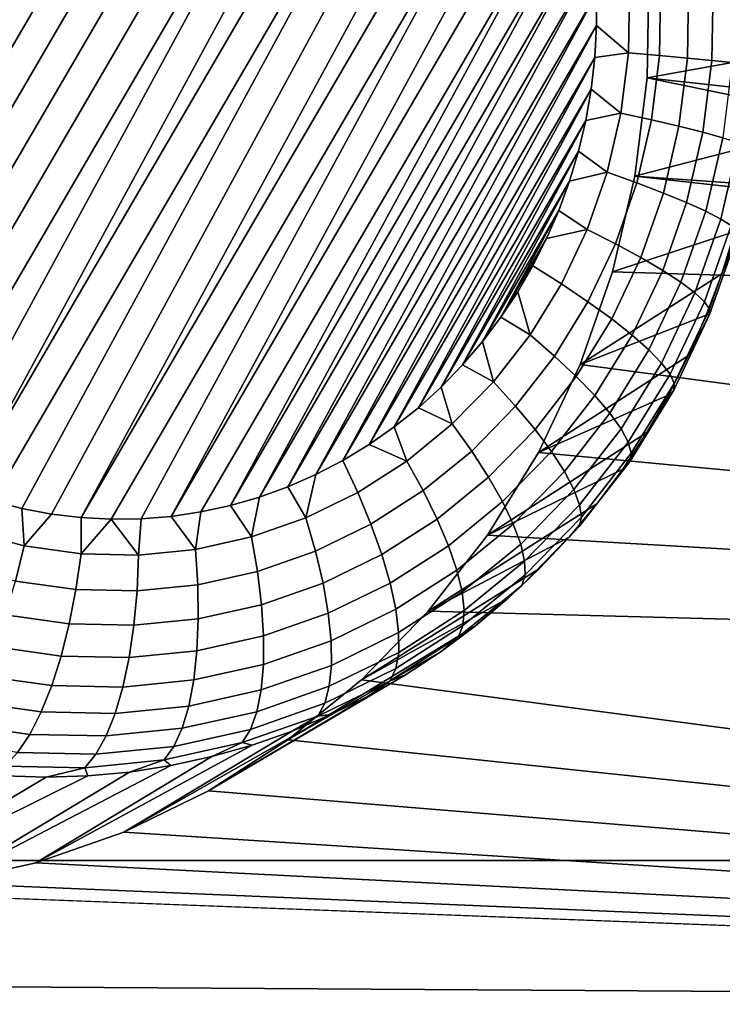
# Model space of a CAD drawing. Header units: metres. Extents: x -22 to 239, y -22 to 22.
# Tile 257 of 325: x 230.199 to 231.004, y -6.391 to -5.263. Entities that reach past the tile are written whole.
import ezdxf

# ---------------------------------------------------------------- set-up
doc = ezdxf.new("R2010")
doc.units = ezdxf.units.M
doc.layers.add('solid_10_151_033_XXX', color=7, linetype='CONTINUOUS')

msp = doc.modelspace()

# ---------------------------------------------------------------- linework, layer by layer
at = {"layer": 'solid_10_151_033_XXX'}
for points in [[(230.255524, -4.676913, 189.591873), (229.801895, -5.455391, 189.426758), (229.791031, -5.420679, 189.422806), (230.221497, -4.681982, 189.579483)], [(230.28981, -4.674133, 189.604355), (229.814789, -5.489291, 189.431458), (229.801895, -5.455391, 189.426758), (230.255524, -4.676913, 189.591873)], [(230.324219, -4.673657, 189.616867), (229.829666, -5.522281, 189.436874), (229.814789, -5.489291, 189.431458), (230.28981, -4.674133, 189.604355)], [(230.358597, -4.675489, 189.629395), (229.846481, -5.554221, 189.442993), (229.829666, -5.522281, 189.436874), (230.324219, -4.673657, 189.616867)], [(230.392853, -4.67963, 189.641861), (229.865158, -5.584993, 189.449799), (229.846481, -5.554221, 189.442993), (230.358597, -4.675489, 189.629395)], [(230.426804, -4.686068, 189.654205), (229.885666, -5.614494, 189.45726), (229.865158, -5.584993, 189.449799), (230.392853, -4.67963, 189.641861)], [(230.187805, -4.689322, 189.56723), (230.221497, -4.681982, 189.579483), (229.791031, -5.420679, 189.422806)], [(230.460297, -4.694769, 189.666397), (229.907867, -5.642561, 189.465332), (229.885666, -5.614494, 189.45726), (230.426804, -4.686068, 189.654205)], [(230.49321, -4.705708, 189.678391), (229.931702, -5.669075, 189.474014), (229.907867, -5.642561, 189.465332), (230.460297, -4.694769, 189.666397)], [(230.525391, -4.718828, 189.690094), (229.957062, -5.693946, 189.483246), (229.931702, -5.669075, 189.474014), (230.49321, -4.705708, 189.678391)], [(230.556717, -4.73407, 189.701492), (229.983826, -5.717046, 189.492981), (229.957062, -5.693946, 189.483246), (230.525391, -4.718828, 189.690094)], [(230.587082, -4.751389, 189.712555), (230.011902, -5.738289, 189.503204), (229.983826, -5.717046, 189.492981), (230.556717, -4.73407, 189.701492)], [(230.616348, -4.770711, 189.723206), (230.041168, -5.757611, 189.513855), (230.011902, -5.738289, 189.503204), (230.587082, -4.751389, 189.712555)], [(230.644409, -4.791954, 189.733414), (230.071533, -5.77493, 189.524902), (230.041168, -5.757611, 189.513855), (230.616348, -4.770711, 189.723206)], [(230.644409, -4.791954, 189.733414), (230.102844, -5.790172, 189.536301), (230.071533, -5.77493, 189.524902)], [(230.644409, -4.791954, 189.733414), (230.671188, -4.815053, 189.743164), (230.13504, -5.803292, 189.548019), (230.102844, -5.790172, 189.536301)], [(230.671188, -4.815053, 189.743164), (230.696548, -4.839924, 189.752396), (230.13504, -5.803292, 189.548019)], [(230.720367, -4.866439, 189.761063), (230.167953, -5.81423, 189.559998), (230.13504, -5.803292, 189.548019), (230.696548, -4.839924, 189.752396)], [(230.720367, -4.866439, 189.761063), (230.201447, -5.822932, 189.572189), (230.167953, -5.81423, 189.559998)], [(230.720367, -4.866439, 189.761063), (230.742584, -4.894506, 189.76915), (230.235397, -5.82937, 189.584549), (230.201447, -5.822932, 189.572189)], [(230.742584, -4.894506, 189.76915), (230.763077, -4.924007, 189.776611), (230.269653, -5.833511, 189.597015), (230.235397, -5.82937, 189.584549)], [(230.763077, -4.924007, 189.776611), (230.781769, -4.954779, 189.783417), (230.269653, -5.833511, 189.597015)], [(230.798584, -4.986719, 189.789536), (230.304031, -5.835343, 189.609528), (230.269653, -5.833511, 189.597015), (230.781769, -4.954779, 189.783417)], [(230.798584, -4.986719, 189.789536), (230.338425, -5.834867, 189.622055), (230.304031, -5.835343, 189.609528)], [(230.798584, -4.986719, 189.789536), (230.813461, -5.019709, 189.794937), (230.372726, -5.832087, 189.634521), (230.338425, -5.834867, 189.622055)], [(230.813461, -5.019709, 189.794937), (230.826355, -5.053608, 189.799637), (230.372726, -5.832087, 189.634521)], [(230.837219, -5.088321, 189.803589), (230.406754, -5.827019, 189.646912), (230.372726, -5.832087, 189.634521), (230.826355, -5.053608, 189.799637)], [(230.837219, -5.088321, 189.803589), (230.44043, -5.819678, 189.65918), (230.406754, -5.827019, 189.646912)], [(230.837219, -5.088321, 189.803589), (230.846024, -5.123746, 189.806793), (230.44043, -5.819678, 189.65918)], [(230.846024, -5.123746, 189.806793), (230.473663, -5.81008, 189.671265), (230.44043, -5.819678, 189.65918)], [(230.846024, -5.123746, 189.806793), (230.852722, -5.159739, 189.809235), (230.473663, -5.81008, 189.671265)], [(230.852722, -5.159739, 189.809235), (230.506302, -5.798253, 189.683151), (230.473663, -5.81008, 189.671265)], [(230.852722, -5.159739, 189.809235), (230.857269, -5.196164, 189.810898), (230.506302, -5.798253, 189.683151)], [(230.857269, -5.196164, 189.810898), (230.538223, -5.784235, 189.694763), (230.506302, -5.798253, 189.683151)], [(230.857269, -5.196164, 189.810898), (230.85965, -5.23289, 189.811752), (230.538223, -5.784235, 189.694763)], [(225.839844, -5.216832, 230.232468), (225.548538, -6.226433, 230.12645), (237.690201, -6.226431, 196.767502), (237.981506, -5.21683, 196.87352)], [(230.919586, -5.216819, 190.897751), (233.866196, -5.256498, 191.97023), (233.717255, -5.639505, 191.916016), (230.917603, -5.329852, 190.897034)], [(231.051468, -5.305457, 190.145386), (231.052872, -5.2545, 190.145905), (230.919586, -5.216819, 190.897751), (230.917603, -5.329852, 190.897034)], [(230.85965, -5.23289, 189.811752), (230.569305, -5.768068, 189.706085), (230.538223, -5.784235, 189.694763)], [(230.85965, -5.23289, 189.811752), (230.859848, -5.269675, 189.811829), (230.569305, -5.768068, 189.706085)], [(230.897568, -5.231229, 189.828613), (230.896332, -5.301009, 189.828171), (230.859848, -5.269675, 189.811829), (230.85965, -5.23289, 189.811752)], [(230.896332, -5.301009, 189.828171), (230.897568, -5.231229, 189.828613), (230.93309, -5.229696, 189.850769), (230.931778, -5.304072, 189.850296)], [(230.931778, -5.304072, 189.850296), (230.93309, -5.229696, 189.850769), (230.965179, -5.228224, 189.877655), (230.963791, -5.307015, 189.877151)], [(230.963791, -5.307015, 189.877151), (230.965179, -5.228224, 189.877655), (230.99321, -5.22684, 189.908768), (230.99176, -5.309781, 189.908234)], [(230.99176, -5.309781, 189.908234), (230.99321, -5.22684, 189.908768), (231.016647, -5.225572, 189.943466), (231.015121, -5.312315, 189.942917)], [(230.859848, -5.269675, 189.811829), (230.599335, -5.749851, 189.71701), (230.569305, -5.768068, 189.706085)], [(230.859848, -5.269675, 189.811829), (230.857849, -5.306342, 189.811096), (230.599335, -5.749851, 189.71701)], [(230.896332, -5.301009, 189.828171), (230.857849, -5.306342, 189.811096), (230.859848, -5.269675, 189.811829)], [(230.896332, -5.301009, 189.828171), (230.887772, -5.370204, 189.825058), (230.853699, -5.342736, 189.809586), (230.857849, -5.306342, 189.811096)], [(230.887772, -5.370204, 189.825058), (230.896332, -5.301009, 189.828171), (230.931778, -5.304072, 189.850296), (230.922653, -5.377825, 189.84697)], [(230.857849, -5.306342, 189.811096), (230.628174, -5.729683, 189.727509), (230.599335, -5.749851, 189.71701)], [(230.857849, -5.306342, 189.811096), (230.853699, -5.342736, 189.809586), (230.628174, -5.729683, 189.727509)], [(231.047302, -5.356242, 190.143875), (231.051468, -5.305457, 190.145386), (230.917603, -5.329852, 190.897034)], [(230.922653, -5.377825, 189.84697), (230.931778, -5.304072, 189.850296), (230.963791, -5.307015, 189.877151), (230.954132, -5.385147, 189.873642)], [(230.954132, -5.385147, 189.873642), (230.963791, -5.307015, 189.877151), (230.99176, -5.309781, 189.908234), (230.981583, -5.392026, 189.904526)], [(230.981583, -5.392026, 189.904526), (230.99176, -5.309781, 189.908234), (231.015121, -5.312315, 189.942917), (231.004471, -5.398331, 189.939041)], [(230.903717, -5.442157, 190.891968), (230.917603, -5.329852, 190.897034), (233.717255, -5.639505, 191.916016)], [(231.040359, -5.406683, 190.141342), (231.047302, -5.356242, 190.143875), (230.917603, -5.329852, 190.897034), (230.903717, -5.442157, 190.891968)], [(230.853699, -5.342736, 189.809586), (230.655716, -5.707655, 189.737534), (230.628174, -5.729683, 189.727509)], [(230.853699, -5.342736, 189.809586), (230.847427, -5.378626, 189.807312), (230.655716, -5.707655, 189.737534)], [(230.887772, -5.370204, 189.825058), (230.847427, -5.378626, 189.807312), (230.853699, -5.342736, 189.809586)], [(230.847427, -5.378626, 189.807312), (230.681793, -5.683928, 189.747025), (230.655716, -5.707655, 189.737534)], [(230.847427, -5.378626, 189.807312), (230.839096, -5.413842, 189.804276), (230.681793, -5.683928, 189.747025)], [(230.887772, -5.370204, 189.825058), (230.871994, -5.437945, 189.819305), (230.839096, -5.413842, 189.804276), (230.847427, -5.378626, 189.807312)], [(230.871994, -5.437945, 189.819305), (230.887772, -5.370204, 189.825058), (230.922653, -5.377825, 189.84697), (230.905823, -5.450027, 189.840851)], [(230.905823, -5.450027, 189.840851), (230.922653, -5.377825, 189.84697), (230.954132, -5.385147, 189.873642), (230.93631, -5.461635, 189.867142)], [(230.93631, -5.461635, 189.867142), (230.954132, -5.385147, 189.873642), (230.981583, -5.392026, 189.904526), (230.962814, -5.472543, 189.897705)], [(230.962814, -5.472543, 189.897705), (230.981583, -5.392026, 189.904526), (231.004471, -5.398331, 189.939041), (230.984848, -5.482538, 189.9319)], [(230.984848, -5.482538, 189.9319), (231.004471, -5.398331, 189.939041), (231.022369, -5.403936, 189.976517), (231.001968, -5.491425, 189.969086)], [(230.839096, -5.413842, 189.804276), (230.706284, -5.658647, 189.755936), (230.681793, -5.683928, 189.747025)], [(230.839096, -5.413842, 189.804276), (230.828781, -5.448248, 189.800522), (230.706284, -5.658647, 189.755936)], [(230.871994, -5.437945, 189.819305), (230.828781, -5.448248, 189.800522), (230.839096, -5.413842, 189.804276)], [(231.03067, -5.456608, 190.137817), (231.040359, -5.406683, 190.141342), (230.903717, -5.442157, 190.891968)], [(231.001968, -5.491425, 189.969086), (231.022369, -5.403936, 189.976517), (231.034897, -5.408734, 190.016205), (231.013855, -5.499031, 190.008545)], [(230.871994, -5.437945, 189.819305), (230.849167, -5.503378, 189.811005), (230.816559, -5.481658, 189.796082), (230.828781, -5.448248, 189.800522)], [(230.849167, -5.503378, 189.811005), (230.871994, -5.437945, 189.819305), (230.905823, -5.450027, 189.840851), (230.881516, -5.519769, 189.832001)], [(230.878143, -5.551855, 190.88266), (230.903717, -5.442157, 190.891968), (233.717255, -5.639505, 191.916016)], [(231.018265, -5.50585, 190.133301), (231.03067, -5.456608, 190.137817), (230.903717, -5.442157, 190.891968), (230.878143, -5.551855, 190.88266)], [(230.828781, -5.448248, 189.800522), (230.729126, -5.631932, 189.764252), (230.706284, -5.658647, 189.755936)], [(230.828781, -5.448248, 189.800522), (230.816559, -5.481658, 189.796082), (230.729126, -5.631932, 189.764252)], [(230.881516, -5.519769, 189.832001), (230.905823, -5.450027, 189.840851), (230.93631, -5.461635, 189.867142), (230.910538, -5.535518, 189.857773)], [(230.910538, -5.535518, 189.857773), (230.93631, -5.461635, 189.867142), (230.962814, -5.472543, 189.897705), (230.935699, -5.550317, 189.887833)], [(230.816559, -5.481658, 189.796082), (230.750198, -5.603974, 189.771927), (230.729126, -5.631932, 189.764252)], [(230.816559, -5.481658, 189.796082), (230.802582, -5.513919, 189.790985), (230.750198, -5.603974, 189.771927)], [(230.849167, -5.503378, 189.811005), (230.802582, -5.513919, 189.790985), (230.816559, -5.481658, 189.796082)], [(230.935699, -5.550317, 189.887833), (230.962814, -5.472543, 189.897705), (230.984848, -5.482538, 189.9319), (230.956497, -5.563877, 189.921585)], [(230.956497, -5.563877, 189.921585), (230.984848, -5.482538, 189.9319), (231.001968, -5.491425, 189.969086), (230.972504, -5.575934, 189.958359)], [(230.972504, -5.575934, 189.958359), (231.001968, -5.491425, 189.969086), (231.013855, -5.499031, 190.008545), (230.983444, -5.586254, 189.997467)], [(230.849167, -5.503378, 189.811005), (230.819611, -5.565681, 189.800247), (230.786896, -5.544971, 189.785278), (230.802582, -5.513919, 189.790985)], [(230.881516, -5.519769, 189.832001), (230.850006, -5.586176, 189.820526), (230.819611, -5.565681, 189.800247), (230.849167, -5.503378, 189.811005)], [(230.983444, -5.586254, 189.997467), (231.013855, -5.499031, 190.008545), (231.020264, -5.505208, 190.049484), (230.98909, -5.594634, 190.038132)], [(230.802582, -5.513919, 189.790985), (230.76947, -5.574962, 189.778931), (230.750198, -5.603974, 189.771927)], [(230.802582, -5.513919, 189.790985), (230.786896, -5.544971, 189.785278), (230.76947, -5.574962, 189.778931)], [(231.018265, -5.50585, 190.133301), (230.878143, -5.551855, 190.88266), (230.841125, -5.658023, 190.869186), (231.003204, -5.554242, 190.127823)], [(230.989319, -5.600911, 190.079559), (231.021072, -5.509835, 190.09111), (231.003204, -5.554242, 190.127823), (230.985519, -5.601619, 190.121384)], [(230.98909, -5.594634, 190.038132), (231.020264, -5.505208, 190.049484), (231.021072, -5.509835, 190.09111), (230.989319, -5.600911, 190.079559)], [(231.021072, -5.509835, 190.09111), (231.018265, -5.50585, 190.133301), (231.003204, -5.554242, 190.127823)], [(230.910538, -5.535518, 189.857773), (230.877167, -5.605867, 189.845627), (230.850006, -5.586176, 189.820526), (230.881516, -5.519769, 189.832001)], [(230.935699, -5.550317, 189.887833), (230.900574, -5.624371, 189.875046), (230.877167, -5.605867, 189.845627), (230.910538, -5.535518, 189.857773)], [(230.76947, -5.574962, 189.778931), (230.786896, -5.544971, 189.785278), (230.819611, -5.565681, 189.800247), (230.783691, -5.624072, 189.78717)], [(230.878143, -5.551855, 190.88266), (233.717255, -5.639505, 191.916016), (233.557907, -6.017778, 191.858017), (230.841125, -5.658023, 190.869186)], [(230.985519, -5.601619, 190.121384), (231.003204, -5.554242, 190.127823), (230.841125, -5.658023, 190.869186)], [(230.956497, -5.563877, 189.921585), (230.919754, -5.641325, 189.908203), (230.900574, -5.624371, 189.875046), (230.935699, -5.550317, 189.887833)], [(230.783691, -5.624072, 189.78717), (230.819611, -5.565681, 189.800247), (230.850006, -5.586176, 189.820526), (230.811722, -5.648412, 189.806595)], [(230.972504, -5.575934, 189.958359), (230.934341, -5.656401, 189.944473), (230.919754, -5.641325, 189.908203), (230.956497, -5.563877, 189.921585)], [(230.750198, -5.603974, 189.771927), (230.76947, -5.574962, 189.778931), (230.783691, -5.624072, 189.78717)], [(230.983444, -5.586254, 189.997467), (230.944046, -5.669304, 189.983124), (230.934341, -5.656401, 189.944473), (230.972504, -5.575934, 189.958359)], [(230.811722, -5.648412, 189.806595), (230.850006, -5.586176, 189.820526), (230.877167, -5.605867, 189.845627), (230.836609, -5.671798, 189.830856)], [(230.98909, -5.594634, 190.038132), (230.9487, -5.679781, 190.023422), (230.944046, -5.669304, 189.983124), (230.983444, -5.586254, 189.997467)], [(230.989319, -5.600911, 190.079559), (230.948181, -5.68763, 190.064575), (230.9487, -5.679781, 190.023422), (230.98909, -5.594634, 190.038132)], [(230.729126, -5.631932, 189.764252), (230.750198, -5.603974, 189.771927), (230.783691, -5.624072, 189.78717), (230.741852, -5.677814, 189.771942)], [(230.985519, -5.601619, 190.121384), (230.841125, -5.658023, 190.869186), (230.793228, -5.759, 190.851761), (230.965271, -5.647821, 190.114014)], [(230.836609, -5.671798, 189.830856), (230.877167, -5.605867, 189.845627), (230.900574, -5.624371, 189.875046), (230.857864, -5.693773, 189.859497)], [(230.965271, -5.647821, 190.114014), (230.942535, -5.692693, 190.105743), (230.948181, -5.68763, 190.064575), (230.989319, -5.600911, 190.079559)], [(230.989319, -5.600911, 190.079559), (230.985519, -5.601619, 190.121384), (230.965271, -5.647821, 190.114014)], [(230.741852, -5.677814, 189.771942), (230.783691, -5.624072, 189.78717), (230.811722, -5.648412, 189.806595), (230.76712, -5.705694, 189.790359)], [(230.857864, -5.693773, 189.859497), (230.900574, -5.624371, 189.875046), (230.919754, -5.641325, 189.908203), (230.875092, -5.71391, 189.891953)], [(230.706284, -5.658647, 189.755936), (230.729126, -5.631932, 189.764252), (230.741852, -5.677814, 189.771942)], [(230.76712, -5.705694, 189.790359), (230.811722, -5.648412, 189.806595), (230.836609, -5.671798, 189.830856), (230.789368, -5.732481, 189.81366)], [(230.965271, -5.647821, 190.114014), (230.793228, -5.759, 190.851761), (230.942535, -5.692693, 190.105743)], [(230.875092, -5.71391, 189.891953), (230.919754, -5.641325, 189.908203), (230.934341, -5.656401, 189.944473), (230.887939, -5.731814, 189.927582)], [(230.681793, -5.683928, 189.747025), (230.706284, -5.658647, 189.755936), (230.741852, -5.677814, 189.771942), (230.694611, -5.726233, 189.754745)], [(230.841125, -5.658023, 190.869186), (233.557907, -6.017778, 191.858017), (230.793228, -5.759, 190.851761)], [(230.887939, -5.731814, 189.927582), (230.934341, -5.656401, 189.944473), (230.944046, -5.669304, 189.983124), (230.896164, -5.747138, 189.965698)], [(230.789368, -5.732481, 189.81366), (230.836609, -5.671798, 189.830856), (230.857864, -5.693773, 189.859497), (230.808136, -5.757652, 189.8414)], [(230.896164, -5.747138, 189.965698), (230.944046, -5.669304, 189.983124), (230.9487, -5.679781, 190.023422), (230.899597, -5.759582, 190.005554)], [(230.655716, -5.707655, 189.737534), (230.681793, -5.683928, 189.747025), (230.694611, -5.726233, 189.754745)], [(230.694611, -5.726233, 189.754745), (230.741852, -5.677814, 189.771942), (230.76712, -5.705694, 189.790359), (230.716782, -5.757302, 189.772034)], [(230.899597, -5.759582, 190.005554), (230.9487, -5.679781, 190.023422), (230.948181, -5.68763, 190.064575), (230.898178, -5.768903, 190.046387)], [(230.917389, -5.736082, 190.096588), (230.942535, -5.692693, 190.105743), (230.793228, -5.759, 190.851761), (230.735001, -5.853634, 190.830566)], [(230.808136, -5.757652, 189.8414), (230.857864, -5.693773, 189.859497), (230.875092, -5.71391, 189.891953), (230.823074, -5.780716, 189.873016)], [(230.898178, -5.768903, 190.046387), (230.948181, -5.68763, 190.064575), (230.917389, -5.736082, 190.096588)], [(230.948181, -5.68763, 190.064575), (230.942535, -5.692693, 190.105743), (230.917389, -5.736082, 190.096588)], [(230.716782, -5.757302, 189.772034), (230.76712, -5.705694, 189.790359), (230.789368, -5.732481, 189.81366), (230.736023, -5.787153, 189.79425)], [(230.628174, -5.729683, 189.727509), (230.655716, -5.707655, 189.737534), (230.694611, -5.726233, 189.754745), (230.642593, -5.768721, 189.735809)], [(230.823074, -5.780716, 189.873016), (230.875092, -5.71391, 189.891953), (230.887939, -5.731814, 189.927582), (230.833893, -5.801225, 189.907913)], [(230.599335, -5.749851, 189.71701), (230.628174, -5.729683, 189.727509), (230.642593, -5.768721, 189.735809)], [(230.642593, -5.768721, 189.735809), (230.694611, -5.726233, 189.754745), (230.716782, -5.757302, 189.772034), (230.661316, -5.802588, 189.751846)], [(230.889908, -5.777841, 190.086578), (230.917389, -5.736082, 190.096588), (230.735001, -5.853634, 190.830566)], [(230.736023, -5.787153, 189.79425), (230.789368, -5.732481, 189.81366), (230.808136, -5.757652, 189.8414), (230.751999, -5.815203, 189.820969)], [(230.833893, -5.801225, 189.907913), (230.887939, -5.731814, 189.927582), (230.896164, -5.747138, 189.965698), (230.840393, -5.818777, 189.945404)], [(230.898178, -5.768903, 190.046387), (230.917389, -5.736082, 190.096588), (230.889908, -5.777841, 190.086578)], [(230.569305, -5.768068, 189.706085), (230.599335, -5.749851, 189.71701), (230.642593, -5.768721, 189.735809), (230.586411, -5.804741, 189.715363)], [(230.840393, -5.818777, 189.945404), (230.896164, -5.747138, 189.965698), (230.899597, -5.759582, 190.005554), (230.842407, -5.83303, 189.984741)], [(230.661316, -5.802588, 189.751846), (230.716782, -5.757302, 189.772034), (230.736023, -5.787153, 189.79425), (230.677277, -5.835126, 189.772873)], [(230.735001, -5.853634, 190.830566), (230.793228, -5.759, 190.851761), (233.557907, -6.017778, 191.858017)], [(230.751999, -5.815203, 189.820969), (230.808136, -5.757652, 189.8414), (230.823074, -5.780716, 189.873016), (230.764359, -5.840906, 189.851654)], [(230.842407, -5.83303, 189.984741), (230.899597, -5.759582, 190.005554), (230.898178, -5.768903, 190.046387), (230.839935, -5.843707, 190.025177)], [(230.569305, -5.768068, 189.706085), (230.586411, -5.804741, 189.715363), (230.52681, -5.833841, 189.693665), (230.538223, -5.784235, 189.694763)], [(230.586411, -5.804741, 189.715363), (230.642593, -5.768721, 189.735809), (230.661316, -5.802588, 189.751846), (230.60144, -5.84098, 189.730057)], [(230.839935, -5.843707, 190.025177), (230.898178, -5.768903, 190.046387), (230.860199, -5.81783, 190.075775)], [(230.898178, -5.768903, 190.046387), (230.889908, -5.777841, 190.086578), (230.860199, -5.81783, 190.075775)], [(230.506302, -5.798253, 189.683151), (230.538223, -5.784235, 189.694763), (230.52681, -5.833841, 189.693665)], [(230.860199, -5.81783, 190.075775), (230.889908, -5.777841, 190.086578), (230.735001, -5.853634, 190.830566), (230.667114, -5.940835, 190.805862)], [(230.764359, -5.840906, 189.851654), (230.823074, -5.780716, 189.873016), (230.833893, -5.801225, 189.907913), (230.772903, -5.86376, 189.885712)], [(230.677277, -5.835126, 189.772873), (230.736023, -5.787153, 189.79425), (230.751999, -5.815203, 189.820969), (230.690155, -5.865703, 189.798462)], [(230.473663, -5.81008, 189.671265), (230.506302, -5.798253, 189.683151), (230.52681, -5.833841, 189.693665), (230.464508, -5.855657, 189.67099)], [(230.52681, -5.833841, 189.693665), (230.586411, -5.804741, 189.715363), (230.60144, -5.84098, 189.730057), (230.537903, -5.871997, 189.70694)], [(230.60144, -5.84098, 189.730057), (230.661316, -5.802588, 189.751846), (230.677277, -5.835126, 189.772873), (230.613846, -5.875798, 189.749786)], [(230.772903, -5.86376, 189.885712), (230.833893, -5.801225, 189.907913), (230.840393, -5.818777, 189.945404), (230.77742, -5.883319, 189.922485)], [(230.167953, -5.81423, 189.559998), (230.201447, -5.822932, 189.572189), (230.204407, -5.866013, 189.576324), (230.140762, -5.849213, 189.553162)], [(230.406754, -5.827019, 189.646912), (230.44043, -5.819678, 189.65918), (230.464508, -5.855657, 189.67099), (230.400299, -5.869912, 189.647629)], [(230.44043, -5.819678, 189.65918), (230.473663, -5.81008, 189.671265), (230.464508, -5.855657, 189.67099)], [(230.828354, -5.855912, 190.064178), (230.860199, -5.81783, 190.075775), (230.667114, -5.940835, 190.805862)], [(230.690155, -5.865703, 189.798462), (230.751999, -5.815203, 189.820969), (230.764359, -5.840906, 189.851654), (230.699692, -5.893721, 189.82811)], [(230.77742, -5.883319, 189.922485), (230.840393, -5.818777, 189.945404), (230.842407, -5.83303, 189.984741), (230.777863, -5.899203, 189.961243)], [(230.839935, -5.843707, 190.025177), (230.860199, -5.81783, 190.075775), (230.828354, -5.855912, 190.064178)], [(230.201447, -5.822932, 189.572189), (230.235397, -5.82937, 189.584549), (230.204407, -5.866013, 189.576324)], [(230.235397, -5.82937, 189.584549), (230.269653, -5.833511, 189.597015), (230.26944, -5.875123, 189.599991), (230.204407, -5.866013, 189.576324)], [(230.372726, -5.832087, 189.634521), (230.406754, -5.827019, 189.646912), (230.400299, -5.869912, 189.647629)], [(230.269653, -5.833511, 189.597015), (230.304031, -5.835343, 189.609528), (230.26944, -5.875123, 189.599991)], [(230.304031, -5.835343, 189.609528), (230.335007, -5.876428, 189.623856), (230.26944, -5.875123, 189.599991)], [(230.304031, -5.835343, 189.609528), (230.338425, -5.834867, 189.622055), (230.335007, -5.876428, 189.623856)], [(230.338425, -5.834867, 189.622055), (230.372726, -5.832087, 189.634521), (230.400299, -5.869912, 189.647629), (230.335007, -5.876428, 189.623856)], [(230.464508, -5.855657, 189.67099), (230.52681, -5.833841, 189.693665), (230.537903, -5.871997, 189.70694), (230.471512, -5.895249, 189.68277)], [(230.537903, -5.871997, 189.70694), (230.60144, -5.84098, 189.730057), (230.613846, -5.875798, 189.749786), (230.546539, -5.908657, 189.725281)], [(230.613846, -5.875798, 189.749786), (230.677277, -5.835126, 189.772873), (230.690155, -5.865703, 189.798462), (230.623383, -5.908516, 189.774155)], [(230.699692, -5.893721, 189.82811), (230.764359, -5.840906, 189.851654), (230.772903, -5.86376, 189.885712), (230.705704, -5.918633, 189.861252)], [(230.777863, -5.899203, 189.961243), (230.842407, -5.83303, 189.984741), (230.839935, -5.843707, 190.025177), (230.7742, -5.911101, 190.001251)], [(230.140762, -5.849213, 189.553162), (230.204407, -5.866013, 189.576324), (230.19429, -5.906288, 189.581863), (230.126434, -5.888381, 189.557175)], [(230.667114, -5.940835, 190.805862), (230.735001, -5.853634, 190.830566), (233.557907, -6.017778, 191.858017)], [(230.7742, -5.911101, 190.001251), (230.839935, -5.843707, 190.025177), (230.794479, -5.89196, 190.051849)], [(230.839935, -5.843707, 190.025177), (230.828354, -5.855912, 190.064178), (230.794479, -5.89196, 190.051849)], [(230.400299, -5.869912, 189.647629), (230.464508, -5.855657, 189.67099), (230.471512, -5.895249, 189.68277), (230.403076, -5.910443, 189.657867)], [(230.794479, -5.89196, 190.051849), (230.828354, -5.855912, 190.064178), (230.667114, -5.940835, 190.805862), (230.590622, -6.019245, 190.778015)], [(230.705704, -5.918633, 189.861252), (230.772903, -5.86376, 189.885712), (230.77742, -5.883319, 189.922485), (230.708069, -5.939954, 189.897247)], [(230.204407, -5.866013, 189.576324), (230.26944, -5.875123, 189.599991), (230.263596, -5.915998, 189.607086), (230.19429, -5.906288, 189.581863)], [(230.26944, -5.875123, 189.599991), (230.335007, -5.876428, 189.623856), (230.333481, -5.917388, 189.632523), (230.263596, -5.915998, 189.607086)], [(230.335007, -5.876428, 189.623856), (230.400299, -5.869912, 189.647629), (230.403076, -5.910443, 189.657867), (230.333481, -5.917388, 189.632523)], [(230.471512, -5.895249, 189.68277), (230.537903, -5.871997, 189.70694), (230.546539, -5.908657, 189.725281), (230.476196, -5.93329, 189.699692)], [(230.546539, -5.908657, 189.725281), (230.613846, -5.875798, 189.749786), (230.623383, -5.908516, 189.774155), (230.552536, -5.943106, 189.748367)], [(230.623383, -5.908516, 189.774155), (230.690155, -5.865703, 189.798462), (230.699692, -5.893721, 189.82811), (230.629852, -5.938497, 189.802689)], [(230.708069, -5.939954, 189.897247), (230.77742, -5.883319, 189.922485), (230.777863, -5.899203, 189.961243), (230.706757, -5.957268, 189.935364)], [(230.403076, -5.910443, 189.657867), (230.471512, -5.895249, 189.68277), (230.476196, -5.93329, 189.699692), (230.403702, -5.949386, 189.673294)], [(230.758698, -5.92585, 190.038834), (230.794479, -5.89196, 190.051849), (230.590622, -6.019245, 190.778015)], [(230.629852, -5.938497, 189.802689), (230.699692, -5.893721, 189.82811), (230.705704, -5.918633, 189.861252), (230.633148, -5.965154, 189.834854)], [(230.706757, -5.957268, 189.935364), (230.777863, -5.899203, 189.961243), (230.7742, -5.911101, 190.001251), (230.701782, -5.970238, 189.974899)], [(230.7742, -5.911101, 190.001251), (230.794479, -5.89196, 190.051849), (230.758698, -5.92585, 190.038834)], [(230.19429, -5.906288, 189.581863), (230.263596, -5.915998, 189.607086), (230.255936, -5.955269, 189.619522), (230.182526, -5.944983, 189.592789)], [(230.333481, -5.917388, 189.632523), (230.403076, -5.910443, 189.657867), (230.403702, -5.949386, 189.673294), (230.329971, -5.956743, 189.646469)], [(230.476196, -5.93329, 189.699692), (230.546539, -5.908657, 189.725281), (230.552536, -5.943106, 189.748367), (230.478485, -5.969035, 189.72142)], [(230.552536, -5.943106, 189.748367), (230.623383, -5.908516, 189.774155), (230.629852, -5.938497, 189.802689), (230.555756, -5.974671, 189.775726)], [(230.263596, -5.915998, 189.607086), (230.333481, -5.917388, 189.632523), (230.329971, -5.956743, 189.646469), (230.255936, -5.955269, 189.619522)], [(230.633148, -5.965154, 189.834854), (230.705704, -5.918633, 189.861252), (230.708069, -5.939954, 189.897247), (230.633194, -5.987969, 189.86998)], [(230.701782, -5.970238, 189.974899), (230.7742, -5.911101, 190.001251), (230.721115, -5.957469, 190.025146)], [(230.7742, -5.911101, 190.001251), (230.758698, -5.92585, 190.038834), (230.721115, -5.957469, 190.025146)], [(230.721115, -5.957469, 190.025146), (230.758698, -5.92585, 190.038834), (230.590622, -6.019245, 190.778015), (230.50618, -6.088202, 190.747284)], [(230.403702, -5.949386, 189.673294), (230.476196, -5.93329, 189.699692), (230.478485, -5.969035, 189.72142), (230.402176, -5.985979, 189.693649)], [(230.478485, -5.969035, 189.72142), (230.552536, -5.943106, 189.748367), (230.555756, -5.974671, 189.775726), (230.478317, -6.00179, 189.747543)], [(230.555756, -5.974671, 189.775726), (230.629852, -5.938497, 189.802689), (230.633148, -5.965154, 189.834854), (230.556152, -6.002738, 189.806824)], [(230.667114, -5.940835, 190.805862), (233.557907, -6.017778, 191.858017), (233.388245, -6.391063, 191.796265), (230.590622, -6.019245, 190.778015)], [(230.633194, -5.987969, 189.86998), (230.708069, -5.939954, 189.897247), (230.706757, -5.957268, 189.935364), (230.62999, -6.006496, 189.907425)], [(230.182526, -5.944983, 189.592789), (230.255936, -5.955269, 189.619522), (230.246628, -5.992173, 189.637024), (230.169342, -5.981345, 189.608902)], [(230.255936, -5.955269, 189.619522), (230.329971, -5.956743, 189.646469), (230.324554, -5.993724, 189.66539), (230.246628, -5.992173, 189.637024)], [(230.329971, -5.956743, 189.646469), (230.403702, -5.949386, 189.673294), (230.402176, -5.985979, 189.693649), (230.324554, -5.993724, 189.66539)], [(230.68187, -5.98671, 190.010864), (230.721115, -5.957469, 190.025146), (230.50618, -6.088202, 190.747284)], [(230.556152, -6.002738, 189.806824), (230.633148, -5.965154, 189.834854), (230.633194, -5.987969, 189.86998), (230.553726, -6.02676, 189.841064)], [(230.62999, -6.006496, 189.907425), (230.706757, -5.957268, 189.935364), (230.701782, -5.970238, 189.974899), (230.623596, -6.020374, 189.946442)], [(230.701782, -5.970238, 189.974899), (230.721115, -5.957469, 190.025146), (230.68187, -5.98671, 190.010864)], [(230.402176, -5.985979, 189.693649), (230.478485, -5.969035, 189.72142), (230.478317, -6.00179, 189.747543), (230.398514, -6.01951, 189.718491)], [(230.478317, -6.00179, 189.747543), (230.555756, -5.974671, 189.775726), (230.556152, -6.002738, 189.806824), (230.475693, -6.030913, 189.777542)], [(230.623596, -6.020374, 189.946442), (230.701782, -5.970238, 189.974899), (230.68187, -5.98671, 190.010864), (230.641098, -6.013472, 189.996033)], [(230.169342, -5.981345, 189.608902), (230.246628, -5.992173, 189.637024), (230.235825, -6.025988, 189.659286), (230.154999, -6.014664, 189.629868)], [(230.324554, -5.993724, 189.66539), (230.402176, -5.985979, 189.693649), (230.398514, -6.01951, 189.718491), (230.317337, -6.02761, 189.68895)], [(230.641098, -6.013472, 189.996033), (230.68187, -5.98671, 190.010864), (230.50618, -6.088202, 190.747284), (230.415176, -6.146552, 190.714157)], [(230.553726, -6.02676, 189.841064), (230.633194, -5.987969, 189.86998), (230.62999, -6.006496, 189.907425), (230.548508, -6.046267, 189.877777)], [(230.246628, -5.992173, 189.637024), (230.324554, -5.993724, 189.66539), (230.317337, -6.02761, 189.68895), (230.235825, -6.025988, 189.659286)], [(230.398514, -6.01951, 189.718491), (230.478317, -6.00179, 189.747543), (230.475693, -6.030913, 189.777542), (230.392776, -6.049325, 189.74736)], [(230.475693, -6.030913, 189.777542), (230.556152, -6.002738, 189.806824), (230.553726, -6.02676, 189.841064), (230.470688, -6.05584, 189.810837)], [(230.548508, -6.046267, 189.877777), (230.62999, -6.006496, 189.907425), (230.623596, -6.020374, 189.946442), (230.540619, -6.060879, 189.916245)], [(230.154999, -6.014664, 189.629868), (230.235825, -6.025988, 189.659286), (230.223755, -6.056055, 189.685837), (230.139786, -6.04429, 189.655273)], [(230.317337, -6.02761, 189.68895), (230.398514, -6.01951, 189.718491), (230.392776, -6.049325, 189.74736), (230.308441, -6.05774, 189.716675)], [(230.598938, -6.037667, 189.980682), (230.641098, -6.013472, 189.996033), (230.415176, -6.146552, 190.714157)], [(230.50618, -6.088202, 190.747284), (230.590622, -6.019245, 190.778015), (233.388245, -6.391063, 191.796265)], [(230.540619, -6.060879, 189.916245), (230.623596, -6.020374, 189.946442), (230.598938, -6.037667, 189.980682), (230.555511, -6.059211, 189.964874)], [(230.623596, -6.020374, 189.946442), (230.641098, -6.013472, 189.996033), (230.598938, -6.037667, 189.980682)], [(230.235825, -6.025988, 189.659286), (230.317337, -6.02761, 189.68895), (230.308441, -6.05774, 189.716675), (230.223755, -6.056055, 189.685837)], [(230.392776, -6.049325, 189.74736), (230.475693, -6.030913, 189.777542), (230.470688, -6.05584, 189.810837), (230.385101, -6.074841, 189.779694)], [(230.470688, -6.05584, 189.810837), (230.553726, -6.02676, 189.841064), (230.548508, -6.046267, 189.877777), (230.463379, -6.076081, 189.846786)], [(230.139786, -6.04429, 189.655273), (230.223755, -6.056055, 189.685837), (230.210663, -6.081788, 189.716202), (230.123978, -6.069644, 189.684647)], [(230.555511, -6.059211, 189.964874), (230.598938, -6.037667, 189.980682), (230.415176, -6.146552, 190.714157), (230.318497, -6.193756, 190.67897)], [(230.223755, -6.056055, 189.685837), (230.308441, -6.05774, 189.716675), (230.298065, -6.083528, 189.748016), (230.210663, -6.081788, 189.716202)], [(230.308441, -6.05774, 189.716675), (230.392776, -6.049325, 189.74736), (230.385101, -6.074841, 189.779694), (230.298065, -6.083528, 189.748016)], [(230.385101, -6.074841, 189.779694), (230.470688, -6.05584, 189.810837), (230.463379, -6.076081, 189.846786), (230.375641, -6.095563, 189.81485)], [(230.463379, -6.076081, 189.846786), (230.548508, -6.046267, 189.877777), (230.540619, -6.060879, 189.916245), (230.453903, -6.091243, 189.884674)], [(230.511002, -6.078033, 189.948669), (230.555511, -6.059211, 189.964874), (230.318497, -6.193756, 190.67897)], [(230.453903, -6.091243, 189.884674), (230.540619, -6.060879, 189.916245), (230.511002, -6.078033, 189.948669), (230.46553, -6.094068, 189.932129)], [(230.540619, -6.060879, 189.916245), (230.555511, -6.059211, 189.964874), (230.511002, -6.078033, 189.948669)], [(230.123978, -6.069644, 189.684647), (230.210663, -6.081788, 189.716202), (230.196777, -6.102684, 189.749756), (230.10791, -6.090235, 189.717407)], [(230.46553, -6.094068, 189.932129), (230.511002, -6.078033, 189.948669), (230.318497, -6.193756, 190.67897), (230.217499, -6.229121, 190.642212)], [(230.298065, -6.083528, 189.748016), (230.385101, -6.074841, 189.779694), (230.375641, -6.095563, 189.81485), (230.286392, -6.104468, 189.782364)], [(230.375641, -6.095563, 189.81485), (230.463379, -6.076081, 189.846786), (230.453903, -6.091243, 189.884674), (230.364548, -6.111084, 189.852158)], [(230.210663, -6.081788, 189.716202), (230.298065, -6.083528, 189.748016), (230.286392, -6.104468, 189.782364), (230.196777, -6.102684, 189.749756)], [(230.415176, -6.146552, 190.714157), (230.50618, -6.088202, 190.747284), (233.388245, -6.391063, 191.796265)], [(230.41925, -6.107262, 189.915283), (230.46553, -6.094068, 189.932129), (230.217499, -6.229121, 190.642212)], [(230.286392, -6.104468, 189.782364), (230.375641, -6.095563, 189.81485), (230.364548, -6.111084, 189.852158), (230.273666, -6.120154, 189.819077)], [(230.364548, -6.111084, 189.852158), (230.453903, -6.091243, 189.884674), (230.41925, -6.107262, 189.915283), (230.372345, -6.117571, 189.898209)], [(230.453903, -6.091243, 189.884674), (230.46553, -6.094068, 189.932129), (230.41925, -6.107262, 189.915283)], [(230.372345, -6.117571, 189.898209), (230.41925, -6.107262, 189.915283), (230.217499, -6.229121, 190.642212), (230.113434, -6.252228, 190.60434)], [(230.196777, -6.102684, 189.749756), (230.286392, -6.104468, 189.782364), (230.273666, -6.120154, 189.819077), (230.182388, -6.118338, 189.785858)], [(230.273666, -6.120154, 189.819077), (230.364548, -6.111084, 189.852158), (230.324936, -6.124959, 189.880951), (230.277222, -6.129403, 189.863586)], [(230.364548, -6.111084, 189.852158), (230.372345, -6.117571, 189.898209), (230.324936, -6.124959, 189.880951)], [(230.324936, -6.124959, 189.880951), (230.372345, -6.117571, 189.898209), (230.113434, -6.252228, 190.60434)], [(230.182388, -6.118338, 189.785858), (230.273666, -6.120154, 189.819077), (230.22934, -6.130886, 189.846161), (230.181458, -6.129403, 189.82872)], [(230.273666, -6.120154, 189.819077), (230.277222, -6.129403, 189.863586), (230.22934, -6.130886, 189.846161)], [(230.181458, -6.129403, 189.82872), (230.22934, -6.130886, 189.846161), (230.007507, -6.262797, 190.565781), (229.901291, -6.260681, 190.527115)], [(230.277222, -6.129403, 189.863586), (230.324936, -6.124959, 189.880951), (230.113434, -6.252228, 190.60434), (230.007507, -6.262797, 190.565781)], [(230.22934, -6.130886, 189.846161), (230.277222, -6.129403, 189.863586), (230.007507, -6.262797, 190.565781)], [(230.318497, -6.193756, 190.67897), (230.415176, -6.146552, 190.714157), (233.388245, -6.391063, 191.796265)], [(230.217499, -6.229121, 190.642212), (230.318497, -6.193756, 190.67897), (233.388245, -6.391063, 191.796265)], [(225.548538, -6.226433, 230.12645), (225.206329, -7.217679, 230.001892), (237.347992, -7.217677, 196.642944), (237.690201, -6.226431, 196.767502)], [(230.113434, -6.252228, 190.60434), (230.217499, -6.229121, 190.642212), (233.388245, -6.391063, 191.796265)], [(230.007507, -6.262797, 190.565781), (230.113434, -6.252228, 190.60434), (233.388245, -6.391063, 191.796265)], [(212.832291, -6.262797, 184.314514), (233.388245, -6.391063, 191.796265), (228.40274, -6.421983, 189.981689), (209.451569, -6.391066, 183.08403)], [(230.007507, -6.262797, 190.565781), (233.388245, -6.391063, 191.796265), (212.832291, -6.262797, 184.314514)], [(228.508896, -6.428329, 190.020325), (228.40274, -6.421983, 189.981689), (233.388245, -6.391063, 191.796265)], [(228.61377, -6.447292, 190.058502), (228.508896, -6.428329, 190.020325), (233.388245, -6.391063, 191.796265), (233.20842, -6.758952, 191.73082)]]:
    msp.add_3dface(points, dxfattribs=at)

doc.saveas('drawing.dxf')
